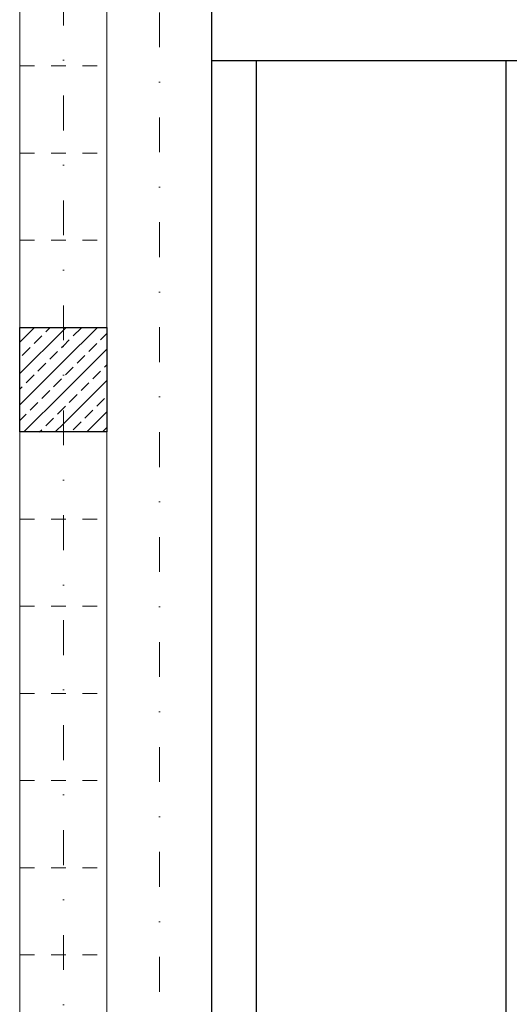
# Model space of a CAD drawing. Header units: millimetres. Extents: x 22865 to 60762, y -18816 to 15611.
# Tile 462 of 517: x 37210 to 37351, y 9613 to 9896. Entities that reach past the tile are written whole.
import ezdxf

# ---------------------------------------------------------------- set-up
doc = ezdxf.new("R2010")
doc.units = ezdxf.units.MM
for name, pattern in [('1_12', [3, 1, -1, 0, -1]), ('1_OTDI', [0]), ('DASHED', [15, 7, -8])]:
    doc.linetypes.add(name, pattern=pattern)
doc.layers.add('CIENKA', color=1, linetype='Continuous', lineweight=13)
for name, color, linetype in [('elem_konstr', 7, 'Continuous'), ('plyty warstwowe PIR', 200, 'Continuous'), ('RDZENIE', 3, 'Continuous'), ('sciany murowane', 4, 'Continuous')]:
    doc.layers.add(name, color=color, linetype=linetype)
doc.layers.add('OSIE SCIAN', color=151, linetype='Continuous', lineweight=18, plot=False)
pattern_1 = [(45, (-4749.052, 1321.8555), (-4.4901281, 4.4901281), []), (45, (-4744.562, 1321.8555), (-4.4901281, 4.4901281), [3.175, -1.5875])]

msp = doc.modelspace()

# ---------------------------------------------------------------- hatches: boundary and pattern name
at = {"layer": 'RDZENIE', "transparency": 33554687}
h = msp.add_hatch(dxfattribs=at)
h.set_pattern_fill('ANSI33', color=9, angle=180)
h.set_pattern_definition(pattern_1)
h.paths.add_polyline_path([(37222.97, 9807.26), (37222.97, 9777.26), (37210.47, 9777.26), (37210.47, 9807.26)])
h = msp.add_hatch(dxfattribs=at)
h.set_pattern_fill('ANSI33', color=9, angle=180)
h.set_pattern_definition(pattern_1)
h.paths.add_polyline_path([(37222.97, 9807.26), (37235.47, 9807.26), (37235.47, 9777.26), (37222.97, 9777.26)])

# ---------------------------------------------------------------- linework, layer by layer
at = {"layer": 'CIENKA', "color": 9, "linetype": 'DASHED', "ltscale": 0.6}
for p, q in [((37210.47, 9882.26), (37235.47, 9882.26)), ((37210.47, 9857.26), (37235.47, 9857.26)), ((37210.47, 9832.26), (37235.47, 9832.26)), ((37210.47, 9807.26), (37235.47, 9807.26)), ((37210.47, 9752.26), (37235.47, 9752.26)), ((37210.47, 9727.26), (37235.47, 9727.26)), ((37210.47, 9702.26), (37235.47, 9702.26)), ((37210.47, 9677.26), (37235.47, 9677.26)), ((37210.47, 9652.26), (37235.47, 9652.26)), ((37210.47, 9627.26), (37235.47, 9627.26))]:
    msp.add_line(p, q, dxfattribs=at)
at = {"layer": 'elem_konstr', "lineweight": -2}
msp.add_line((37349.72, 9883.76), (37349.72, 9408.76), dxfattribs=at)
at = {"layer": 'OSIE SCIAN', "linetype": '1_12', "lineweight": 15, "ltscale": 10}
msp.add_line((37222.97, 10505.86), (37222.97, 9167.21), dxfattribs=at)
at = {"layer": 'OSIE SCIAN', "color": 0, "linetype": '1_12', "lineweight": 15, "ltscale": 10}
msp.add_line((37250.47, 10409.3), (37250.47, 9217.21), dxfattribs=at)
at = {"layer": 'plyty warstwowe PIR', "lineweight": -2}
msp.add_line((37278.22, 9883.76), (37278.22, 9404.52), dxfattribs=at)
at = {"layer": 'RDZENIE', "color": 2}
for p, q in [((37265.47, 9408.76), (37265.47, 9997.26)), ((37265.47, 9883.76), (37807.97, 9883.76))]:
    msp.add_line(p, q, dxfattribs=at)
at = {"layer": 'RDZENIE'}
msp.add_lwpolyline([(37210.47, 9807.26), (37235.47, 9807.26), (37235.47, 9777.26), (37210.47, 9777.26)], close=True, dxfattribs=at)
at = {"layer": 'sciany murowane', "color": 4, "linetype": '1_OTDI', "lineweight": 15, "ltscale": 0.02}
for p, q in [((37210.47, 10141.96), (37210.47, 9427.26)), ((37235.47, 10141.96), (37235.47, 9427.26))]:
    msp.add_line(p, q, dxfattribs=at)

doc.saveas('drawing.dxf')
